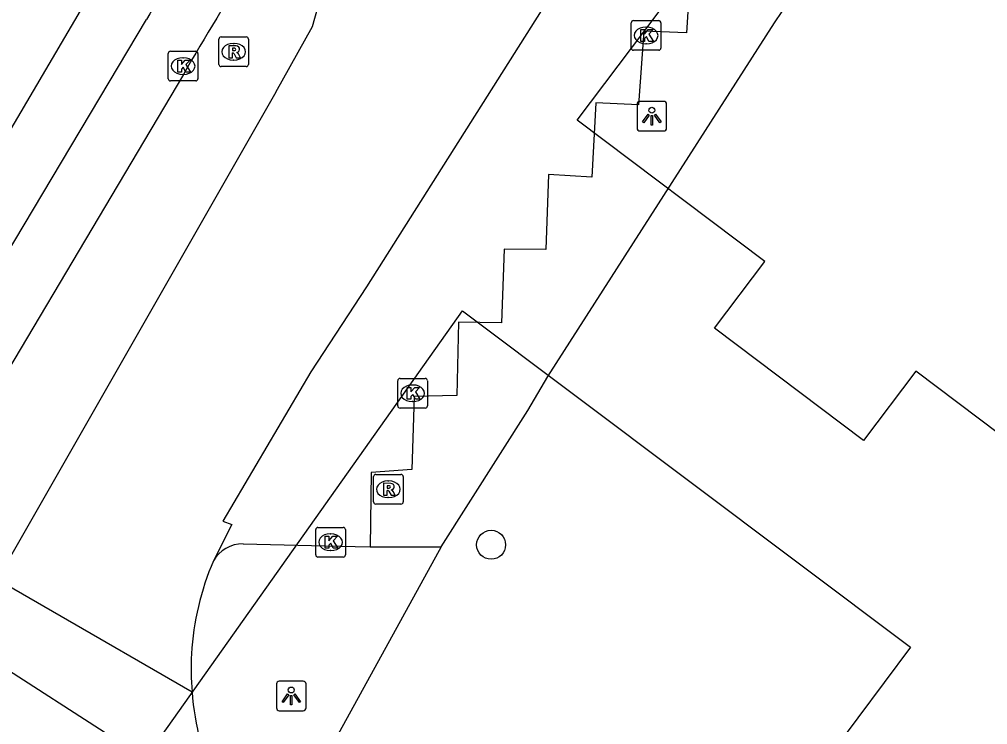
# Model space of a CAD drawing. Extents: x 159718 to 160783, y 383290 to 384030.
# Drawn here: x 160323 to 160355.67, y 383860.36 to 383884.17 of the extents above; entities that cross this region are included whole.
import ezdxf

# ---------------------------------------------------------------- set-up
doc = ezdxf.new("R2010")
doc.units = 0
for name, color, linetype in [('IMGEO_Boom', 7, 'Continuous'), ('IMGEO_Hek', 7, 'Continuous'), ('IMGEO_Kolk', 7, 'Continuous'), ('IMGEO_Lichtpunt', 7, 'Continuous'), ('IMGEO_Pand_vergunning_verleend', 7, 'Continuous'), ('IMGEO_Rijbaan_lokaal_open', 7, 'Continuous'), ('IMGEO_Rioolput', 7, 'Continuous'), ('IMGEO_Voetpad_open', 7, 'Continuous')]:
    doc.layers.add(name, color=color, linetype=linetype)

msp = doc.modelspace()

# ---------------------------------------------------------------- linework, layer by layer
at = {"layer": 'IMGEO_Boom'}
msp.add_circle((160338.922, 383866.434), 0.489, dxfattribs=at)
at = {"layer": 'IMGEO_Hek'}
for points in [[(160332.892, 383883.922), (160333.594, 383886.429), (160331.539, 383887.934)], [(160331.66, 383881.716), (160332.892, 383883.922)], [(160331.66, 383881.716), (160321.072, 383863.205), (160327.261, 383859.215), (160337.961, 383874.333), (160353.07, 383862.979), (160341.525, 383847.471)]]:
    msp.add_lwpolyline(points, dxfattribs=at)
at = {"layer": 'IMGEO_Kolk'}
for p, q in [((160343.726, 383884.124), (160344.578, 383884.124)), ((160343.651, 383883.198), (160343.651, 383884.05)), ((160344.139, 383883.904), (160344.164, 383883.904)), ((160344.652, 383884.05), (160344.652, 383883.198)), ((160328.104, 383883.09), (160328.956, 383883.09)), ((160344.578, 383883.124), (160343.726, 383883.124)), ((160344.162, 383883.344), (160344.137, 383883.344)), ((160328.029, 383882.164), (160328.029, 383883.016)), ((160328.517, 383882.87), (160328.542, 383882.87)), ((160329.03, 383883.016), (160329.03, 383882.164)), ((160328.54, 383882.31), (160328.515, 383882.31)), ((160328.956, 383882.09), (160328.104, 383882.09)), ((160335.773, 383871.121), (160335.773, 383871.973)), ((160335.848, 383872.047), (160336.7, 383872.047)), ((160336.774, 383871.973), (160336.774, 383871.121)), ((160336.261, 383871.827), (160336.286, 383871.827)), ((160336.7, 383871.047), (160335.848, 383871.047)), ((160336.284, 383871.267), (160336.259, 383871.267)), ((160333.005, 383866.095), (160333.005, 383866.947)), ((160333.08, 383867.021), (160333.932, 383867.021)), ((160333.493, 383866.801), (160333.518, 383866.801)), ((160334.006, 383866.947), (160334.006, 383866.095)), ((160333.516, 383866.241), (160333.491, 383866.241)), ((160333.932, 383866.021), (160333.08, 383866.021))]:
    msp.add_line(p, q, dxfattribs=at)
for points in [[(160343.726, 383884.124), (160344.578, 383884.124)], [(160343.651, 383883.198), (160343.651, 383884.05)], [(160343.972, 383883.824), (160344.095, 383883.824), (160344.095, 383883.673), (160344.225, 383883.824), (160344.389, 383883.824), (160344.243, 383883.673), (160344.396, 383883.424), (160344.244, 383883.424), (160344.159, 383883.588), (160344.095, 383883.521), (160344.095, 383883.424), (160343.972, 383883.424), (160343.972, 383883.824)], [(160344.652, 383884.05), (160344.652, 383883.198)], [(160328.104, 383883.09), (160328.956, 383883.09)], [(160344.578, 383883.124), (160343.726, 383883.124)], [(160328.029, 383882.164), (160328.029, 383883.016)], [(160328.35, 383882.79), (160328.473, 383882.79), (160328.473, 383882.639), (160328.603, 383882.79), (160328.767, 383882.79), (160328.621, 383882.639), (160328.774, 383882.39), (160328.622, 383882.39), (160328.537, 383882.554), (160328.473, 383882.487), (160328.473, 383882.39), (160328.35, 383882.39), (160328.35, 383882.79)], [(160329.03, 383883.016), (160329.03, 383882.164)], [(160328.956, 383882.09), (160328.104, 383882.09)], [(160335.773, 383871.121), (160335.773, 383871.973)], [(160335.848, 383872.047), (160336.7, 383872.047)], [(160336.774, 383871.973), (160336.774, 383871.121)], [(160336.094, 383871.747), (160336.217, 383871.747), (160336.217, 383871.596), (160336.347, 383871.747), (160336.511, 383871.747), (160336.365, 383871.596), (160336.518, 383871.347), (160336.366, 383871.347), (160336.281, 383871.511), (160336.217, 383871.444), (160336.217, 383871.347), (160336.094, 383871.347), (160336.094, 383871.747)], [(160336.7, 383871.047), (160335.848, 383871.047)], [(160333.005, 383866.095), (160333.005, 383866.947)], [(160333.08, 383867.021), (160333.932, 383867.021)], [(160334.006, 383866.947), (160334.006, 383866.095)], [(160333.326, 383866.721), (160333.449, 383866.721), (160333.449, 383866.57), (160333.579, 383866.721), (160333.743, 383866.721), (160333.597, 383866.57), (160333.75, 383866.321), (160333.598, 383866.321), (160333.513, 383866.485), (160333.449, 383866.418), (160333.449, 383866.321), (160333.326, 383866.321), (160333.326, 383866.721)], [(160333.932, 383866.021), (160333.08, 383866.021)]]:
    msp.add_lwpolyline(points, dxfattribs=at)
for centre, start, end in [((160343.728, 383884.048), 91.552, 178.448), ((160343.728, 383884.048), 91.552, 178.448), ((160344.576, 383884.048), 1.552, 88.448), ((160344.576, 383884.048), 1.552, 88.448), ((160328.106, 383883.014), 91.552, 178.448), ((160328.106, 383883.014), 91.552, 178.448), ((160328.954, 383883.014), 1.552, 88.448), ((160328.954, 383883.014), 1.552, 88.448), ((160343.728, 383883.2), 181.552, 268.448), ((160343.728, 383883.2), 181.552, 268.448), ((160344.576, 383883.2), 271.552, 358.448), ((160344.576, 383883.2), 271.552, 358.448), ((160328.106, 383882.166), 181.552, 268.448), ((160328.106, 383882.166), 181.552, 268.448), ((160328.954, 383882.166), 271.552, 358.448), ((160328.954, 383882.166), 271.552, 358.448), ((160335.85, 383871.971), 91.552, 178.448), ((160335.85, 383871.971), 91.552, 178.448), ((160336.698, 383871.971), 1.552, 88.448), ((160336.698, 383871.971), 1.552, 88.448), ((160335.85, 383871.123), 181.552, 268.448), ((160335.85, 383871.123), 181.552, 268.448), ((160336.698, 383871.123), 271.552, 358.448), ((160336.698, 383871.123), 271.552, 358.448), ((160333.082, 383866.945), 91.552, 178.448), ((160333.082, 383866.945), 91.552, 178.448), ((160333.93, 383866.945), 1.552, 88.448), ((160333.93, 383866.945), 1.552, 88.448), ((160333.082, 383866.097), 181.552, 268.448), ((160333.082, 383866.097), 181.552, 268.448), ((160333.93, 383866.097), 271.552, 358.448), ((160333.93, 383866.097), 271.552, 358.448)]:
    msp.add_arc(centre, 0.0765, start, end, dxfattribs=at)
for centre, major_axis, ratio, start_param, end_param in [((160344.138, 383883.624), (-0.387, 0.002), 0.722429, 4.712389, 7.853982), ((160344.163, 383883.624), (-0.39, 0.002), 0.717154, 1.570796, 4.712389), ((160328.516, 383882.59), (-0.387, 0.002), 0.722429, 4.712389, 7.853982), ((160328.541, 383882.59), (-0.39, 0.002), 0.717154, 1.570796, 4.712389), ((160336.26, 383871.547), (-0.387, 0.002), 0.722429, 4.712389, 7.853982), ((160336.285, 383871.547), (-0.39, 0.002), 0.717154, 1.570796, 4.712389), ((160333.492, 383866.521), (-0.387, 0.002), 0.722429, 4.712389, 7.853982), ((160333.517, 383866.521), (-0.39, 0.002), 0.717154, 1.570796, 4.712389)]:
    msp.add_ellipse(centre, major_axis=major_axis, ratio=ratio, start_param=start_param, end_param=end_param, dxfattribs=at)
at = {"layer": 'IMGEO_Lichtpunt'}
for p, q in [((160343.846, 383881.303), (160343.846, 383880.496)), ((160343.846, 383881.303), (160343.846, 383880.496)), ((160344.748, 383881.398), (160343.94, 383881.398)), ((160344.748, 383881.398), (160343.94, 383881.398)), ((160344.842, 383880.496), (160344.842, 383881.303)), ((160344.842, 383880.496), (160344.842, 383881.303)), ((160343.94, 383880.402), (160344.748, 383880.402)), ((160343.94, 383880.402), (160344.748, 383880.402)), ((160331.68, 383861.735), (160331.68, 383860.928)), ((160331.68, 383861.735), (160331.68, 383860.928)), ((160332.582, 383861.83), (160331.774, 383861.83)), ((160332.582, 383861.83), (160331.774, 383861.83)), ((160332.676, 383860.928), (160332.676, 383861.735)), ((160332.676, 383860.928), (160332.676, 383861.735)), ((160331.774, 383860.834), (160332.582, 383860.834)), ((160331.774, 383860.834), (160332.582, 383860.834))]:
    msp.add_line(p, q, dxfattribs=at)
for points in [[(160344.22, 383880.967), (160344.259, 383880.939), (160344.071, 383880.677), (160344.033, 383880.704), (160344.22, 383880.967)], [(160344.322, 383880.919), (160344.369, 383880.919), (160344.369, 383880.597), (160344.322, 383880.597), (160344.322, 383880.919)], [(160344.432, 383880.939), (160344.47, 383880.966), (160344.657, 383880.704), (160344.618, 383880.676), (160344.432, 383880.939)], [(160332.054, 383861.399), (160332.093, 383861.371), (160331.905, 383861.109), (160331.867, 383861.136), (160332.054, 383861.399)], [(160332.156, 383861.351), (160332.203, 383861.351), (160332.203, 383861.029), (160332.156, 383861.029), (160332.156, 383861.351)], [(160332.266, 383861.371), (160332.304, 383861.398), (160332.491, 383861.136), (160332.452, 383861.108), (160332.266, 383861.371)]]:
    msp.add_lwpolyline(points, dxfattribs=at)
for centre in [(160344.345, 383881.101), (160332.179, 383861.533)]:
    msp.add_circle(centre, 0.0994, dxfattribs=at)
for centre, start, end in [((160343.94, 383881.303), 90, 180), ((160343.94, 383881.303), 90, 180), ((160344.748, 383881.303), 0, 90), ((160344.748, 383881.303), 0, 90), ((160343.94, 383880.496), 180, 270), ((160343.94, 383880.496), 180, 270), ((160344.748, 383880.496), 270, 0), ((160344.748, 383880.496), 270, 360), ((160331.774, 383861.735), 90, 180), ((160331.774, 383861.735), 90, 180), ((160332.582, 383861.735), 0, 90), ((160332.582, 383861.735), 0, 90), ((160331.774, 383860.928), 180, 270), ((160331.774, 383860.928), 180, 270), ((160332.582, 383860.928), 270, 0), ((160332.582, 383860.928), 270, 360)]:
    msp.add_arc(centre, 0.0946, start, end, dxfattribs=at)
at = {"layer": 'IMGEO_Pand_vergunning_verleend'}
msp.add_lwpolyline([(160341.826, 383880.768), (160355.349, 383898.702), (160371.412, 383886.557), (160382.86, 383873.798), (160371.421, 383858.628), (160370.711, 383859.164), (160368.893, 383856.753), (160357.85, 383865.08), (160359.649, 383867.466), (160353.249, 383872.292), (160351.49, 383869.959), (160346.463, 383873.75), (160348.155, 383875.995), (160341.826, 383880.768)], dxfattribs=at)
at = {"layer": 'IMGEO_Rijbaan_lokaal_open'}
for points in [[(160346.156, 383893.234), (160334.72, 383875.143), (160332.84, 383872.266), (160329.873, 383867.23), (160330.172, 383867.117), (160329.55, 383865.892)], [(160328.538, 383882.311), (160319.495, 383867.092)], [(160319.398, 383866.915), (160328.831, 383861.465)]]:
    msp.add_lwpolyline(points, dxfattribs=at)
for centre, radius, start, end in [((160438.629, 383818.324), 127.336, 145.85946, 149.83406), ((160338.463, 383862.134), 9.673, 157.1351, 176.3105), ((160338.972, 383862.276), 10.173, 177.2934, 184.5704), ((160339.036, 383862.279), 10.238, 184.56, 203.5043)]:
    msp.add_arc(centre, radius, start, end, dxfattribs=at)
at = {"layer": 'IMGEO_Rioolput'}
for p, q in [((160329.735, 383882.649), (160329.735, 383883.501)), ((160329.81, 383883.575), (160330.662, 383883.575)), ((160330.736, 383883.501), (160330.736, 383882.649)), ((160330.223, 383883.355), (160330.248, 383883.355)), ((160330.246, 383882.795), (160330.221, 383882.795)), ((160330.662, 383882.575), (160329.81, 383882.575)), ((160334.954, 383867.882), (160334.954, 383868.734)), ((160335.029, 383868.808), (160335.881, 383868.808)), ((160335.955, 383868.734), (160335.955, 383867.882)), ((160335.442, 383868.588), (160335.467, 383868.588)), ((160335.881, 383867.808), (160335.029, 383867.808)), ((160335.465, 383868.028), (160335.44, 383868.028))]:
    msp.add_line(p, q, dxfattribs=at)
for points in [[(160329.735, 383882.649), (160329.735, 383883.501)], [(160329.81, 383883.575), (160330.662, 383883.575)], [(160330.736, 383883.501), (160330.736, 383882.649)], [(160330.324, 383883.273), (160330.072, 383883.275), (160330.072, 383882.875)], [(160330.25, 383883.194), (160330.196, 383883.194), (160330.196, 383883.113)], [(160330.196, 383883.113), (160330.248, 383883.113)], [(160330.072, 383882.875), (160330.196, 383882.875), (160330.196, 383883.037), (160330.207, 383883.037)], [(160330.254, 383883.008), (160330.325, 383882.875), (160330.465, 383882.875), (160330.4, 383883.001)], [(160330.662, 383882.575), (160329.81, 383882.575)], [(160334.954, 383867.882), (160334.954, 383868.734)], [(160335.029, 383868.808), (160335.881, 383868.808)], [(160335.955, 383868.734), (160335.955, 383867.882)], [(160335.543, 383868.506), (160335.291, 383868.508), (160335.291, 383868.108)], [(160335.469, 383868.427), (160335.415, 383868.427), (160335.415, 383868.346)], [(160335.291, 383868.108), (160335.415, 383868.108), (160335.415, 383868.27), (160335.426, 383868.27)], [(160335.415, 383868.346), (160335.467, 383868.346)], [(160335.473, 383868.241), (160335.544, 383868.108), (160335.684, 383868.108), (160335.619, 383868.234)], [(160335.881, 383867.808), (160335.029, 383867.808)]]:
    msp.add_lwpolyline(points, dxfattribs=at)
for centre, radius, start, end in [((160329.812, 383883.499), 0.0765, 91.552, 178.448), ((160329.812, 383883.499), 0.0765, 91.552, 178.448), ((160330.66, 383883.499), 0.0765, 1.552, 88.448), ((160330.66, 383883.499), 0.0765, 1.552, 88.448), ((160330.232, 383883.302), 0.19, 274.7715, 282.9687), ((160330.256, 383883.098), 0.0964, 77.0061, 93.1865), ((160330.27, 383883.155), 0.0378, 276.6634, 79.6772), ((160330.323, 383883.163), 0.109, 350.3612, 89.416), ((160330.321, 383883.163), 0.112, 277.5842, 350.9817), ((160330.206, 383882.984), 0.0533, 26.0293, 88.6989), ((160330.305, 383882.948), 0.108, 29.5134, 73.7905), ((160329.812, 383882.651), 0.0765, 181.552, 268.448), ((160329.812, 383882.651), 0.0765, 181.552, 268.448), ((160330.66, 383882.651), 0.0765, 271.552, 358.448), ((160330.66, 383882.651), 0.0765, 271.552, 358.448), ((160335.031, 383868.732), 0.0765, 91.552, 178.448), ((160335.031, 383868.732), 0.0765, 91.552, 178.448), ((160335.879, 383868.732), 0.0765, 1.552, 88.448), ((160335.879, 383868.732), 0.0765, 1.552, 88.448), ((160335.475, 383868.331), 0.0964, 77.0061, 93.1865), ((160335.489, 383868.388), 0.0378, 276.6634, 79.6772), ((160335.542, 383868.396), 0.109, 350.3612, 89.416), ((160335.54, 383868.396), 0.112, 277.5842, 350.9817), ((160335.425, 383868.217), 0.0533, 26.0293, 88.6989), ((160335.451, 383868.535), 0.19, 274.7715, 282.9687), ((160335.524, 383868.181), 0.108, 29.5134, 73.7905), ((160335.031, 383867.884), 0.0765, 181.552, 268.448), ((160335.031, 383867.884), 0.0765, 181.552, 268.448), ((160335.879, 383867.884), 0.0765, 271.552, 358.448), ((160335.879, 383867.884), 0.0765, 271.552, 358.448)]:
    msp.add_arc(centre, radius, start, end, dxfattribs=at)
for centre, major_axis, ratio, start_param, end_param in [((160330.222, 383883.075), (-0.387, 0.002), 0.722429, 4.712389, 7.853982), ((160330.247, 383883.075), (-0.39, 0.002), 0.717154, 1.570796, 4.712389), ((160335.441, 383868.308), (-0.387, 0.002), 0.722429, 4.712389, 7.853982), ((160335.466, 383868.308), (-0.39, 0.002), 0.717154, 1.570796, 4.712389)]:
    msp.add_ellipse(centre, major_axis=major_axis, ratio=ratio, start_param=start_param, end_param=end_param, dxfattribs=at)
at = {"layer": 'IMGEO_Voetpad_open'}
for points in [[(160310.72, 383866.192), (160310.998, 383866.939), (160313.963, 383865.58), (160326.576, 383887.027), (160332.752, 383896.523), (160341.26, 383908.679), (160343.263, 383911.863)], [(160337.231, 383866.36), (160340.16, 383870.965), (160340.841, 383872.109), (160348.48, 383884.052), (160352.363, 383889.801), (160357.763, 383897.052), (160357.836, 383897.147)], [(160346.156, 383893.234), (160350.807, 383892.754), (160350.593, 383890.607), (160349.161, 383890.754), (160348.897, 383888.486), (160347.33, 383888.634), (160347.106, 383886.111), (160345.669, 383886.216), (160345.513, 383883.715), (160344.078, 383883.764), (160343.892, 383881.284), (160342.455, 383881.347), (160342.322, 383878.842), (160340.86, 383878.929), (160340.773, 383876.405), (160339.357, 383876.412), (160339.271, 383873.925), (160337.818, 383873.951), (160337.764, 383871.469), (160336.32, 383871.437), (160336.243, 383868.973), (160334.877, 383868.876), (160334.845, 383866.36)], [(160318.08, 383868.717), (160327.295, 383884.168)], [(160330.554, 383866.469), (160333.323, 383866.393), (160334.845, 383866.36)], [(160337.231, 383866.36), (160333.202, 383859.015)], [(160334.845, 383866.36), (160337.231, 383866.36)]]:
    msp.add_lwpolyline(points, dxfattribs=at)
for centre, radius, start, end in [((160456.368, 383807.421), 150.166, 146.66948, 149.26439), ((160330.563, 383865.292), 1.177, 90.4254, 149.3466)]:
    msp.add_arc(centre, radius, start, end, dxfattribs=at)

doc.saveas('drawing.dxf')
